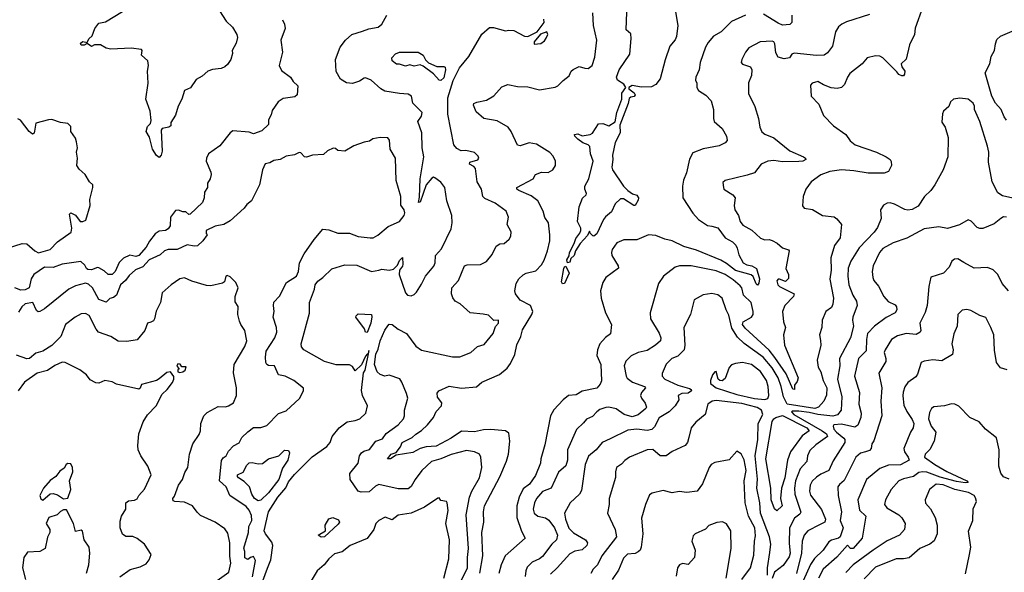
# Model space of a CAD drawing. Extents: x 1954678 to 2060275, y 904822 to 1016299.
# Tile 274 of 467: x 2003947 to 2010630, y 961024 to 964775. Entities that reach past the tile are written whole.
import ezdxf

# ---------------------------------------------------------------- set-up
doc = ezdxf.new("R2010")
doc.units = 0

msp = doc.modelspace()

# ---------------------------------------------------------------- linework, layer by layer
at = {"layer": '0CON20XD'}
for points in [[(2008393.6, 964856.4), (2008414.5, 964735), (2008405, 964660), (2008395, 964638.6), (2008359.5, 964595), (2008327.8, 964502.2), (2008295, 964372.9), (2008265.5, 964335), (2008235, 964319.4), (2008166.7, 964316.7), (2008105, 964327.3), (2008080.8, 964315), (2008080.8, 964305), (2008118.3, 964278.3), (2008124.4, 964265), (2008117.3, 964252.7), (2008095, 964248.5), (2008085, 964240), (2008077.3, 964205), (2008021.5, 964058.5), (2008022.1, 964007.9), (2007988.1, 963941.9), (2007970, 963855), (2007973.5, 963825), (2007966.5, 963775), (2007971.1, 963755), (2008045.5, 963645.5), (2008073.8, 963615), (2008106.7, 963593.3), (2008135, 963584), (2008146.6, 963566.6), (2008145, 963550), (2008125, 963513.3), (2008115, 963513.3), (2008045, 963560), (2008025, 963560), (2007988.8, 963525), (2007965, 963470), (2007923.3, 963436.7), (2007910.8, 963419.2), (2007865, 963321.2), (2007845, 963306.2), (2007838.3, 963308.3), (2007820, 963325), (2007815, 963340), (2007800.8, 963309.2), (2007750.6, 963255), (2007719.2, 963205), (2007710.6, 963175), (2007687.5, 963155), (2007680.9, 963129.1), (2007664.3, 963124.3), (2007660, 963145), (2007677.6, 963172.4), (2007679.6, 963195), (2007711.1, 963255), (2007721.2, 963288.8), (2007748.6, 963325), (2007756.2, 963345), (2007755, 963360), (2007733.3, 963405), (2007744.3, 963505.7), (2007767.3, 963562.7), (2007791.2, 963585), (2007793.8, 963595), (2007782, 963625), (2007784, 963645), (2007810, 963695), (2007838.6, 963815), (2007821.4, 963865), (2007816, 963915), (2007805.9, 963925.9)], [(2010077.7, 964862.3), (2010025, 964716.7), (2010020, 964675), (2009987.5, 964605), (2009963.2, 964506.8), (2009930.6, 964475), (2009934.2, 964455), (2009953.8, 964425), (2009953.3, 964405), (2009946.1, 964393.9), (2009935, 964394), (2009915, 964404), (2009900.4, 964420.4), (2009805, 964516.9), (2009785, 964526.7), (2009755, 964528.6), (2009698.8, 964515), (2009664.4, 964475.6), (2009581.2, 964408.8), (2009564.7, 964385.3), (2009544.7, 964335.3), (2009524.5, 964315.5), (2009495, 964308.5), (2009455, 964313.3), (2009402.1, 964332.1), (2009365, 964355.8), (2009325, 964343.3), (2009315, 964330), (2009320, 964255), (2009370.7, 964200.7), (2009402.5, 964125), (2009471.2, 964055), (2009555, 963995.6), (2009582.9, 963952.9), (2009618, 963925), (2009762, 963875), (2009828.8, 963845), (2009856, 963825), (2009862.7, 963812.7), (2009864, 963785), (2009843.3, 963745), (2009815.7, 963734.3), (2009706.9, 963733.1), (2009609.7, 963749.7), (2009525, 963755.2), (2009446.5, 963743.5), (2009385, 963722.7), (2009320, 963675), (2009283.8, 963625), (2009263.8, 963575), (2009261.2, 963511.2), (2009272.5, 963495), (2009327.3, 963487.3), (2009395, 963445.6), (2009475.8, 963435.8), (2009494.2, 963424.2), (2009526, 963385), (2009516.4, 963295), (2009478.3, 963241.7), (2009452, 963158), (2009453.9, 963075), (2009444.8, 963014.8), (2009469.7, 962885), (2009465.9, 962844.1), (2009457.5, 962822.5), (2009419.4, 962795), (2009394.4, 962735), (2009390.4, 962685), (2009376.8, 962635), (2009382.1, 962597.9), (2009384.5, 962565), (2009358.9, 962465), (2009366.5, 962416.5), (2009385, 962384), (2009401.6, 962325), (2009426.2, 962275), (2009423.8, 962226.2), (2009405, 962186), (2009369.4, 962145), (2009343.6, 962136.4), (2009155.3, 962165.3), (2009130.6, 962215), (2009116.2, 962286.2), (2009095, 962344.5), (2009055, 962412.7), (2008993.3, 962485), (2008865, 962577.1), (2008819.1, 962619.1), (2008781.8, 962681.8), (2008760.1, 962770.1), (2008741.6, 962805), (2008715.4, 962885), (2008685, 962908.2), (2008645.4, 962915.4), (2008585, 962907.5), (2008525, 962873.3), (2008499.1, 962775), (2008455.6, 962685), (2008461.5, 962565), (2008456.4, 962535), (2008415, 962491.4), (2008373.8, 962475), (2008335, 962436), (2008307, 962373), (2008308.6, 962355), (2008325, 962335.8), (2008415, 962294.8), (2008492.7, 962272.7), (2008505.8, 962265), (2008508, 962255), (2008485, 962240.3), (2008441.5, 962238.5), (2008416.7, 962225), (2008421.1, 962195), (2008395, 962153.6), (2008355.9, 962114.1), (2008287.1, 962072.9), (2008255, 962010.8), (2008237.1, 961992.9), (2008205, 961986.4), (2008135, 961996.6), (2008075, 961989.1), (2007955, 961930)], [(2005303.1, 964835), (2005348.6, 964765), (2005391.9, 964725), (2005422, 964675), (2005425.6, 964655), (2005417.5, 964615), (2005389.2, 964565), (2005390.8, 964545), (2005379.4, 964505), (2005358.6, 964471.4), (2005338.8, 964455), (2005315, 964442.9), (2005255, 964435.7), (2005225, 964425.8), (2005185, 964391.4), (2005145, 964368), (2005107.3, 964312.7), (2005066.2, 964293.8), (2005047.9, 964235), (2005021.8, 964188.2), (2005004.1, 964125.9), (2004972.3, 964077.7), (2004972.5, 964055), (2004960, 964045), (2004915, 964036.2), (2004907.5, 964025), (2004913.4, 963883.4), (2004908, 963855), (2004895, 963840), (2004875, 963853.1), (2004848.5, 963895), (2004828.5, 963978.5), (2004806.7, 964015), (2004815, 964050), (2004835, 964070), (2004838.6, 964091.4), (2004832.5, 964155), (2004804.3, 964235.7), (2004818.9, 964345), (2004814.3, 964425), (2004820.8, 964465), (2004816.2, 964495), (2004774.1, 964534.1), (2004777.5, 964565), (2004773, 964573), (2004705, 964580.8), (2004565, 964574.2), (2004535, 964581.9), (2004495, 964603.8), (2004455, 964603.3), (2004435, 964592), (2004405, 964612.5), (2004385, 964601.4), (2004365, 964602), (2004360.8, 964615), (2004375, 964625.8), (2004405, 964620), (2004417.5, 964645), (2004438.8, 964665), (2004456.7, 964715), (2004485, 964751.2), (2004529.1, 964760.9), (2004645, 964830)], [(2005597.6, 960965), (2005628.3, 961051.7), (2005651.2, 961108.8), (2005665.7, 961205), (2005659.1, 961229.1), (2005615.3, 961285), (2005607.7, 961305), (2005635.2, 961435), (2005699.1, 961535), (2005752.7, 961597.3), (2005772.7, 961637.3), (2005813, 961687), (2005931.8, 961808.2), (2006032.9, 961877.1), (2006054.1, 961905.9), (2006068.2, 961945), (2006115, 962005.4), (2006168.8, 962045), (2006225, 962053.6), (2006255.4, 962064.6), (2006296, 962105), (2006308.8, 962155), (2006275, 962223.3), (2006267.6, 962257.6), (2006281.5, 962378.5), (2006291.1, 962395), (2006319.2, 962529.2), (2006313.6, 962525), (2006313, 962507), (2006305, 962505.7), (2006295, 962490), (2006267.8, 962432.2), (2006225, 962390.8), (2006205, 962420.5), (2006185, 962431.6), (2006095, 962431.8), (2006015, 962454.2), (2005876, 962535), (2005859.2, 962555), (2005858.6, 962575), (2005914, 962784), (2005914.5, 962855), (2005947.8, 962945), (2005952.5, 962975), (2005970.2, 962999.8), (2006005.4, 963024.6), (2006065, 963082.9), (2006155, 963111.5), (2006235, 963108.2), (2006335, 963066.5), (2006384.2, 963074.2), (2006405, 963080.9), (2006455, 963074.3), (2006485, 963081.2), (2006511.3, 963108.7), (2006525, 963140), (2006545, 963160), (2006548.2, 963115), (2006545, 963102), (2006524.4, 963075.6), (2006522.5, 963045), (2006565, 962920), (2006580, 962905), (2006605, 962900.8), (2006625, 962908.8), (2006640, 962925), (2006675, 962978.8), (2006702.2, 963035), (2006757.9, 963102.1), (2006766.4, 963125), (2006770.5, 963175), (2006809.8, 963220.2), (2006875.5, 963355), (2006882.5, 963395), (2006881.2, 963445), (2006846.7, 963545), (2006833.3, 963635), (2006805, 963672.5), (2006765, 963702), (2006755, 963706.2), (2006745, 963700), (2006707, 963653), (2006665, 963536), (2006654.4, 963534.4), (2006661.2, 963571.2), (2006665.5, 963695), (2006689.5, 963845), (2006678.5, 963905), (2006676.1, 964006.1), (2006649.4, 964085), (2006675, 964120), (2006679.2, 964145), (2006615, 964208), (2006606.6, 964256.6), (2006585, 964270), (2006525, 964272.9), (2006425, 964290), (2006398.6, 964305), (2006332, 964365), (2006295, 964379.4), (2006285, 964378.6), (2006253.1, 964356.9), (2006205, 964342.9), (2006165.4, 964345.4), (2006125, 964371.4), (2006095, 964423.8), (2006090.4, 964505), (2006122.3, 964587.7), (2006158.5, 964635), (2006201.4, 964675), (2006275, 964697.1), (2006317.3, 964712.7), (2006380, 964725), (2006404.2, 964745), (2006440, 964805)], [(2006807.6, 960695), (2006985.8, 961055), (2006985.7, 961124.3), (2006993.8, 961185), (2006976.8, 961415), (2007001.2, 961535), (2007016, 961575), (2007067.9, 961665), (2007082.9, 961735), (2007077.1, 961805), (2007068, 961825), (2007035, 961841.5), (2006979.8, 961849.8), (2006875.7, 961824.3), (2006805, 961793.1), (2006741.9, 961775), (2006675.6, 961715), (2006630.9, 961655), (2006605, 961607.3), (2006585, 961590.3), (2006515, 961590.8), (2006385, 961618.9), (2006362.1, 961607.9), (2006319.3, 961570.7), (2006265, 961568.6), (2006245, 961573.8), (2006190, 961655), (2006187.5, 961695), (2006245.2, 961764.8), (2006254.7, 961815), (2006267.1, 961835), (2006283.4, 961846.6), (2006321.5, 961858.5), (2006365, 961914.5), (2006409.3, 961930.7), (2006434.2, 961965.8), (2006515.5, 962025), (2006551.2, 962065), (2006558.9, 962085), (2006558.2, 962125), (2006582.1, 962205), (2006571.7, 962238.3), (2006541.2, 962315), (2006526.9, 962336.9), (2006455, 962362.2), (2006425, 962356.2), (2006395, 962366.9), (2006374.6, 962385), (2006355, 962433.8), (2006364, 962505), (2006380.3, 962539.7), (2006395, 962595.9), (2006425, 962667.2), (2006445, 962697.7), (2006455, 962707.5), (2006475, 962706.5), (2006515.6, 962675), (2006571.5, 962645), (2006635, 962558.5), (2006675, 962532.2), (2006885, 962485.7), (2006935, 962487.5), (2007008.8, 962515), (2007055, 962557.1), (2007098.9, 962571.1), (2007160, 962645), (2007177.3, 962692.7), (2007196, 962715), (2007196.7, 962735), (2007165, 962732.5), (2007128.9, 962768.9), (2007093, 962777), (2007005, 962785.7), (2006937.4, 962847.4), (2006903.8, 962865), (2006887.3, 962887.3), (2006877.7, 962915), (2006880, 962955), (2006924.5, 963005), (2006965.6, 963104.4), (2006985, 963111.5), (2007075, 963114.3), (2007115, 963132.9), (2007155, 963182), (2007181.3, 963238.7), (2007205, 963254.2), (2007235, 963256), (2007270, 963285), (2007280.8, 963305), (2007284, 963335), (2007256, 963385), (2007265.6, 963435), (2007248.6, 963475), (2007175, 963529.6), (2007105, 963560.8), (2007091.5, 963575), (2007082.7, 963625), (2007052.1, 963675), (2007040, 963765), (2007028.7, 963778.7), (2006999.2, 963795), (2007002.5, 963807.5), (2007057.4, 963822.6), (2007064, 963835), (2007059.7, 963849.7), (2007035, 963872.5), (2006975, 963887.5), (2006944.3, 963885.7), (2006915, 963901.5), (2006893.5, 963925), (2006854.2, 964134.2), (2006852.2, 964245), (2006888.3, 964361.7), (2006931.5, 964448.5), (2006994.8, 964525.2), (2007083.5, 964676.5), (2007135, 964720.9), (2007162.9, 964722.9), (2007245, 964698.8), (2007266.1, 964703.9), (2007301.2, 964701.2), (2007373.2, 964663.2), (2007395, 964660), (2007458.6, 964691.4), (2007506.2, 964755), (2007505, 964777.5)], [(2006783.8, 962213.8), (2006780.7, 962239.3), (2006791.2, 962255), (2006863.1, 962286.9), (2006945, 962274), (2007046.6, 962283.4), (2007085, 962314.4), (2007203.1, 962366.9), (2007255, 962410.6), (2007278.9, 962441.1), (2007308.4, 962501.6), (2007321.1, 962568.9), (2007348.1, 962625), (2007360.6, 962669.4), (2007424.4, 962775), (2007430.8, 962795), (2007414.4, 962834.4), (2007345, 962871.2), (2007311.8, 962915), (2007308.1, 962935), (2007316, 962985), (2007335.8, 963015), (2007365, 963043.3), (2007385, 963055.5), (2007449.4, 963070.6), (2007489.2, 963110.8), (2007507.7, 963142.3), (2007528.8, 963205), (2007546.1, 963275), (2007546.2, 963313.8), (2007536.7, 963395), (2007511.5, 963431.5), (2007500.5, 963475), (2007463.5, 963545), (2007419.8, 963579.8), (2007335, 963616), (2007322, 963625), (2007321.2, 963635), (2007432, 963695), (2007448, 963725), (2007489.8, 963740.2), (2007535, 963738.6), (2007565.7, 963755), (2007584.5, 963785.5), (2007583.3, 963815), (2007567.7, 963847.7), (2007545, 963872.5), (2007455, 963930), (2007405, 963939.6), (2007345, 963919.5), (2007325, 963924.3), (2007283.3, 964015), (2007262.5, 964045), (2007188.2, 964088.2), (2007097.5, 964105), (2007045, 964150), (2007026.7, 964195), (2007030, 964205), (2007050, 964215), (2007115, 964228), (2007165, 964258), (2007219.7, 964320.3), (2007260, 964335), (2007325, 964321.1), (2007395, 964318.5), (2007475, 964298.9), (2007582.4, 964317.6), (2007598.8, 964325), (2007635, 964362.5), (2007677, 964393), (2007691.2, 964425), (2007703.9, 964436.1), (2007745, 964457.5), (2007782.5, 964445), (2007805, 964444.6), (2007833.5, 964465), (2007850.1, 964519.9), (2007865.2, 964635), (2007841, 964735), (2007837.5, 964822.5)], [(2008874, 964805), (2008778.1, 964761.9), (2008707.4, 964692.6), (2008656.9, 964663.1), (2008619.3, 964620.7), (2008601.4, 964588.6), (2008565.7, 964485), (2008559.2, 964435), (2008536, 964385), (2008533.8, 964365), (2008543.3, 964345), (2008543.8, 964315), (2008554.2, 964294.2), (2008605, 964262.5), (2008640.8, 964225), (2008656.5, 964165), (2008655.4, 964105), (2008660.5, 964085), (2008715, 964037.1), (2008745, 963983.8), (2008748.6, 963955), (2008735, 963939.2), (2008695, 963917.8), (2008585, 963898.5), (2008515, 963871.5), (2008492.7, 963827.3), (2008473.7, 963735), (2008452.6, 963685), (2008444.8, 963645), (2008447.5, 963565), (2008515, 963462.2), (2008555, 963419.5), (2008587.5, 963395), (2008615, 963378.9), (2008645.6, 963374.4), (2008685, 963362.5), (2008734.7, 963294.7), (2008785, 963267.1), (2008807.5, 963245), (2008817.9, 963225), (2008828.2, 963178.2), (2008858.6, 963125), (2008881.9, 963111.9), (2008915.8, 963105), (2008947, 963087), (2008969.1, 963015), (2008965, 962986.2), (2008955, 962972), (2008945, 962981.2), (2008925, 963032), (2008912.8, 963042.8), (2008805, 963072), (2008745, 963120), (2008705, 963143), (2008539.9, 963209.9), (2008455, 963235.8), (2008375, 963273.4), (2008325, 963284.7), (2008265, 963309.6), (2008215, 963315.5), (2008135, 963281.4), (2008048.7, 963281.3), (2008000.5, 963259.5), (2007967.9, 963215), (2007962.9, 963195), (2007966.5, 963175), (2008008.6, 963105), (2008011.2, 963088.8), (2007925, 963024.4), (2007905, 962992), (2007890.4, 962935), (2007894.7, 962884.7), (2007923.3, 962785), (2007963.5, 962705), (2007958.2, 962641.8), (2007923.3, 962616.7), (2007884.7, 962575.3), (2007870, 962535), (2007864.5, 962495), (2007891.2, 962435), (2007896.7, 962323.3), (2007887.9, 962302.1), (2007865.4, 962274.6), (2007765.6, 962254.4), (2007725, 962228.8), (2007672, 962225), (2007635, 962195.6), (2007572.3, 962127.7), (2007549.4, 962085), (2007510.5, 961889.5), (2007485.3, 961795), (2007483.2, 961765), (2007448.4, 961681.6), (2007407.5, 961622.5), (2007365, 961590.9), (2007337.3, 961535), (2007321, 961475), (2007320.8, 961395), (2007352.5, 961302.5), (2007378.8, 961255), (2007243.1, 961136.9), (2007215.3, 961074.7), (2007199.2, 961015)], [(2007805.9, 963925.9), (2007769.3, 963939.3), (2007735, 963963.3), (2007714, 963985), (2007713.3, 963995), (2007735, 963999.2), (2007765, 963986.7), (2007820, 963995), (2007836.1, 964003.9), (2007875, 964068.8), (2007905, 964070), (2007945, 964055.4), (2007988.1, 964081.9), (2008001.2, 964145), (2008033.3, 964235), (2008034.2, 964275.8), (2008061.4, 964315), (2008047, 964337), (2008004.1, 964364.1), (2007998.5, 964385), (2008015, 964433.8), (2008088.5, 964541.5), (2008098.1, 964648.1), (2008095, 964680), (2008064, 964705), (2008068.2, 964825)], [(2009715, 964810), (2009559.5, 964760.5), (2009528, 964745), (2009504.5, 964725.5), (2009485, 964693.3), (2009464, 964595), (2009430.7, 964549.3), (2009406.7, 964535), (2009355, 964532.3), (2009202.9, 964547.1), (2009188.9, 964541.1), (2009171.4, 964515), (2009135, 964508.4), (2009095, 964520), (2009079.7, 964549.7), (2009071.7, 964611.7), (2009065, 964624.3), (2009055, 964628.5), (2008973.3, 964625), (2008895.5, 964584.5), (2008872.9, 964555), (2008847.5, 964505), (2008844, 964485), (2008853.7, 964473.7), (2008906.7, 964455), (2008916, 964435), (2008914.2, 964395), (2008894.6, 964345.4), (2008893.6, 964273.6), (2008935.7, 964185), (2008961.1, 964105), (2008971.5, 964045), (2008985, 964014.3), (2009005, 963996.9), (2009065, 963973.6), (2009175, 963885.8), (2009266.2, 963845), (2009281.2, 963835), (2009283.3, 963825), (2009262.5, 963815), (2009235, 963812.3), (2009125, 963810), (2009065, 963819.6), (2009024.5, 963815.5), (2008980, 963795), (2008935, 963736.2), (2008885, 963719.2), (2008735, 963683.8), (2008720.7, 963669.3), (2008723.3, 963635), (2008727.5, 963625), (2008786.8, 963586.8), (2008803.8, 963565), (2008797.2, 963512.8), (2008801.1, 963485), (2008826.4, 963445), (2008837.5, 963405), (2008855, 963381.1), (2008917.4, 963347.4), (2008975, 963290.9), (2009005, 963280), (2009035, 963281.9), (2009055.4, 963275.4), (2009088.3, 963258.3), (2009125, 963226.7), (2009165, 963212.5), (2009170, 963205), (2009147.5, 963085), (2009166, 963045), (2009165, 963017.5), (2009145, 962998.8), (2009105, 963014.2), (2009095, 963014), (2009087.1, 963002.9), (2009093.5, 962975), (2009105, 962962.9), (2009204.2, 962914.2), (2009200, 962895), (2009140.2, 962835), (2009123.8, 962795), (2009130.3, 962725), (2009145.8, 962685), (2009131.9, 962635), (2009139, 962565), (2009230, 962345), (2009225, 962320), (2009206.2, 962295), (2009206.7, 962265), (2009195, 962267.5), (2009150.2, 962370.2), (2009073.1, 962483.1), (2009035, 962530.8), (2008871.1, 962681.1), (2008853.1, 962705), (2008856.8, 962725), (2008915, 962756.4), (2008925.1, 962775), (2008925.8, 962794.2), (2008912.1, 962855), (2008859.8, 962905), (2008847.6, 962955), (2008838, 962968), (2008789.4, 963009.4), (2008735, 963044.3), (2008675, 963069.2), (2008505, 963103.6), (2008425, 963104.4), (2008395.6, 963094.4), (2008315.8, 963035), (2008282.5, 962985), (2008225.6, 962785), (2008228.6, 962745), (2008287.3, 962647.3), (2008297.7, 962615), (2008296.2, 962595), (2008262.1, 962565), (2008205, 962530), (2008144, 962515), (2008096.4, 962493.6), (2008062.1, 962457.9), (2008048.9, 962425), (2008062.9, 962355), (2008071, 962341), (2008105.5, 962315), (2008188.1, 962285), (2008195.8, 962275), (2008168.5, 962245), (2008160, 962225), (2008166.5, 962206.5), (2008193, 962173), (2008202, 962145), (2008197.1, 962135), (2008145, 962091.8), (2008105, 962078.9), (2008050.5, 962095), (2007995, 962132.7), (2007945, 962144.5), (2007925, 962143.6), (2007885, 962128.9), (2007865, 962114.2)], [(2009187.5, 964805), (2009188.8, 964755), (2009175, 964741.2), (2009125, 964738.6), (2009095, 964750.9), (2008995, 964812.9)], [(2005731.1, 964775), (2005744.8, 964744.8), (2005748.8, 964715), (2005719.7, 964635), (2005730.5, 964555), (2005709.1, 964465), (2005725, 964430.8), (2005784.5, 964384.5), (2005803.1, 964355), (2005834, 964325), (2005830, 964265), (2005815, 964251.2), (2005735, 964240.6), (2005702, 964218), (2005661.6, 964158.4), (2005655, 964128.8), (2005637.1, 964095), (2005635, 964063.3), (2005589.8, 964020.2), (2005535, 964000.8), (2005505, 964010.8), (2005395, 964020.4), (2005375, 964006.5), (2005305, 963919.7), (2005228.8, 963865), (2005216.2, 963835)], [(2007438.3, 964608.3), (2007485, 964613.3), (2007509.5, 964630.5), (2007520.8, 964649.2), (2007531.2, 964675), (2007525, 964693.3), (2007482.5, 964677.5), (2007440, 964625), (2007438.3, 964608.3)], [(2010645, 964093.1), (2010628.1, 964115), (2010608.9, 964165), (2010569.2, 964209.2), (2010544.9, 964254.9), (2010499.1, 964415), (2010530.7, 964475), (2010541.8, 964525), (2010562.9, 964565), (2010569.1, 964610.9), (2010579.8, 964640.2), (2010605, 964662.5), (2010682.7, 964697.3)], [(2006805, 964362.2), (2006793.9, 964363.9), (2006757, 964407), (2006685, 964460), (2006665, 964467.5), (2006625, 964460), (2006595, 964467.5), (2006565, 964460), (2006525, 964473.3), (2006505, 964472.5), (2006476.4, 964496.4), (2006473.8, 964515), (2006497.6, 964542.4), (2006525.5, 964554.5), (2006651.2, 964555), (2006686, 964535), (2006701.7, 964501.7), (2006721.7, 964481.7), (2006778.3, 964458.3), (2006825, 964457.5), (2006835, 964452), (2006838.2, 964435), (2006825, 964379.2), (2006805, 964362.2)], [(2010516.8, 963916.8), (2010463.3, 964085), (2010426.9, 964165), (2010427.2, 964187.2), (2010419.1, 964209.1), (2010385, 964234.4), (2010328, 964242), (2010284.2, 964235.8), (2010265, 964216.7), (2010252.5, 964185), (2010218.1, 964155), (2010210.8, 964135), (2010205, 964080), (2010228, 964045), (2010248.5, 963975), (2010246.9, 963845), (2010214.2, 963755), (2010159.2, 963655), (2010131.4, 963615), (2010088.1, 963575), (2010045, 963510), (2010005, 963486.5), (2009975, 963481.8), (2009955, 963485.6), (2009885, 963522.9), (2009855, 963531.9), (2009835, 963529.4), (2009810, 963515), (2009790.8, 963485), (2009794.3, 963425), (2009769.1, 963365), (2009747.3, 963332.7), (2009643.9, 963226.1), (2009588.2, 963135), (2009571.1, 963088.9), (2009567.3, 963035), (2009574.6, 962975), (2009602.3, 962905), (2009626.2, 962865), (2009630.5, 962835), (2009601, 962755), (2009598.8, 962735), (2009607.4, 962695), (2009585, 962616.2), (2009511.8, 962475), (2009513.2, 962425), (2009497, 962335), (2009526.9, 962215), (2009522.1, 962125), (2009497.4, 962092.6), (2009465.6, 962084.4), (2009364.3, 962094.3), (2009305, 962109.7), (2009235, 962118.8), (2009192.2, 962117.8), (2009185, 962113.3), (2009200.5, 962095), (2009392.8, 961985), (2009422.5, 961965), (2009431.1, 961945), (2009351.2, 961888.8), (2009309.9, 961850.1), (2009293.3, 961815), (2009290.6, 961775), (2009245, 961726.9), (2009212.7, 961645), (2009205.2, 961595.2), (2009208.8, 961555), (2009248.8, 961431.2), (2009241.8, 961418.2), (2009205, 961392.5), (2009171.9, 961325), (2009169.3, 961219.3), (2009176.7, 961155), (2009170.2, 961129.8), (2009129.4, 961070.6), (2009069.5, 961025), (2009055, 960982.5)], [(2003863.8, 963225), (2003965, 963256.9), (2003995, 963254.3), (2004050, 963205), (2004075, 963191.5), (2004155, 963215.5), (2004205, 963266.9), (2004296.9, 963333.1), (2004301.2, 963358.8), (2004286.2, 963455), (2004295, 963463.8), (2004325, 963448), (2004357.5, 963405), (2004375, 963404), (2004396.9, 963413.1), (2004425.9, 963514.1), (2004424, 963555), (2004443, 963637), (2004443.3, 963655), (2004420, 963675), (2004392.5, 963725), (2004350.5, 963760.5), (2004336.1, 963786.1), (2004338.8, 963835), (2004333.3, 963875), (2004340, 963905), (2004333.8, 963945), (2004325, 963970), (2004293.8, 964015), (2004295, 964050), (2004275, 964070), (2004225, 964076.7), (2004165, 964096.7), (2004143.9, 964096.1), (2004057.5, 964072.5), (2004046.2, 964005), (2004035, 963997.5), (2004012, 964015), (2003952.9, 964092.9), (2003935, 964101.1)], [(2006377.5, 963312.5), (2006449.1, 963370.9), (2006525.6, 963404.4), (2006557.5, 963445), (2006562, 963465), (2006556, 963485), (2006534.2, 963515), (2006534.3, 963575), (2006503.6, 963683.6), (2006497.8, 963835), (2006462.7, 963895), (2006456.4, 963956.4), (2006445, 963972), (2006395, 963974.3), (2006345, 963967.1), (2006320.5, 963949.5), (2006285, 963944.3), (2006215, 963919.1), (2006155, 963881.8), (2006106.7, 963886.7), (2006090.7, 963900.7), (2006075, 963903.3), (2006036.7, 963885), (2006009.4, 963860.6), (2005935, 963855.6), (2005895, 963842), (2005880, 963845), (2005855, 963871.2), (2005845, 963874), (2005812.1, 963857.9), (2005755, 963847.8), (2005715, 963825.6), (2005671.1, 963818.9), (2005645, 963804), (2005614.1, 963795.9), (2005596.2, 963755), (2005576, 963655), (2005521.4, 963545), (2005488.9, 963521.1), (2005470, 963495), (2005375, 963410), (2005333.8, 963385), (2005275, 963372.5), (2005212.5, 963345), (2005213, 963323), (2005220, 963315), (2005190.8, 963275), (2005155, 963240), (2005132.3, 963237.7), (2005085, 963246.4), (2005015, 963215.5), (2004954.3, 963215.7), (2004931.1, 963205), (2004900.7, 963179.3), (2004825.6, 963145), (2004782.3, 963097.7), (2004732.2, 963077.8), (2004690.8, 963039.2), (2004665, 963005.6), (2004630.4, 962975), (2004605, 962904.5), (2004585, 962889.6), (2004558.2, 962881.8), (2004535, 962857.1), (2004484.5, 962875), (2004441.6, 962955), (2004415, 962979.4), (2004393.8, 962986.2), (2004325, 962969.2), (2004279.8, 962945), (2004115, 962811.8), (2004085, 962794.4), (2004073, 962793), (2004060.8, 962800.8), (2004035.7, 962855.7), (2003985, 962847.3), (2003961.8, 962825), (2003940.2, 962789.8)], [(2010750, 963550), (2010618.4, 963578.4), (2010585, 963598.6), (2010547.3, 963675), (2010523.2, 963806.8), (2010525.7, 963875), (2010516.8, 963916.8)], [(2005216.2, 963835), (2005213.3, 963815), (2005245, 963740), (2005246.8, 963723.2), (2005240.6, 963695), (2005222, 963665), (2005222.5, 963635), (2005201.2, 963605), (2005199.2, 963565), (2005188.6, 963535), (2005105, 963453.8), (2005095, 963453.3), (2005075, 963471.2), (2005055, 963471.2), (2005025, 963482), (2005005, 963480), (2004970.6, 963435), (2004967.7, 963375), (2004955, 963355.7), (2004936.4, 963343.6), (2004895, 963338.5), (2004867.9, 963322.1), (2004827.9, 963272.1), (2004805, 963231.8), (2004755, 963174.2), (2004735, 963168.4), (2004695, 963177.3), (2004652.9, 963157.1), (2004622.7, 963127.3), (2004595, 963065.8), (2004575, 963044.5), (2004546.7, 963045), (2004520.8, 963070.8), (2004485, 963090), (2004475, 963092), (2004435, 963077.1), (2004410.3, 963080.3), (2004400, 963085), (2004388.8, 963108.8), (2004362.7, 963132.7), (2004235, 963115.3), (2004175, 963092.7), (2004114.8, 963095.2), (2004043.6, 963046.4), (2004024.2, 963015), (2004010.6, 962955), (2003985, 962941.2), (2003955, 962938.2), (2003914, 962955)], [(2010645, 963434.4), (2010625, 963436.7), (2010605.4, 963424.6), (2010561.1, 963388.9), (2010485, 963358.1), (2010465, 963356.9), (2010445, 963364.4), (2010405, 963408), (2010385, 963415.8), (2010325, 963383.1), (2010245, 963358), (2010185, 963368.9), (2010085, 963354.6), (2009968.5, 963291.5), (2009875, 963261.1), (2009805, 963222.5), (2009781.8, 963195), (2009739.5, 963105), (2009732.2, 963065), (2009737.5, 963025), (2009744.4, 963005), (2009776, 962966), (2009811.9, 962895), (2009842.8, 962862.8), (2009888.7, 962838.7), (2009898, 962825), (2009900, 962805), (2009890, 962785), (2009827.1, 962752.9), (2009748.1, 962695), (2009702.2, 962645), (2009693.8, 962605)], [(2005526.6, 960993.4), (2005546.8, 961105), (2005535, 961132), (2005514.4, 961125.6), (2005495, 961111.4), (2005475, 961123.3), (2005475.7, 961165), (2005468.1, 961188.1), (2005500.7, 961295), (2005503.1, 961335), (2005523.3, 961375), (2005520.4, 961410.4), (2005505, 961445.6), (2005485, 961470.4), (2005374.2, 961544.2), (2005349.2, 961605), (2005304.4, 961644.4), (2005316.2, 961783.8), (2005328.3, 961801.7), (2005349.4, 961815), (2005364.6, 961845.4), (2005398, 961882), (2005437, 961903), (2005455, 961940), (2005495, 961978), (2005535, 962006.9), (2005585, 962006.4), (2005625, 962021.5), (2005705, 962100.8), (2005755, 962119.1), (2005846.6, 962203.4), (2005874, 962255), (2005873.9, 962273.9), (2005807.5, 962325), (2005748.8, 962355), (2005703.8, 962363.8), (2005676, 962425), (2005635, 962427.5), (2005623.8, 962433.8), (2005617.8, 962447.8), (2005614.7, 962484.7), (2005621.1, 962525), (2005680, 962615), (2005693.7, 962653.7), (2005690.8, 962685), (2005666.7, 962755), (2005675.5, 962795), (2005669.5, 962835), (2005673, 962857), (2005710.9, 962899.1), (2005758, 962992), (2005826.5, 963035), (2005839.6, 963065), (2005845.9, 963124.1), (2005879.1, 963185), (2005945, 963282.2), (2006005, 963354), (2006045, 963348.9), (2006105.6, 963325.6), (2006185, 963325.6), (2006243.6, 963303.6), (2006325, 963293.3), (2006346.7, 963295), (2006377.5, 963312.5)], [(2010658.5, 962935), (2010614.8, 962984.8), (2010585, 963044.4), (2010555, 963077.1), (2010515, 963092.1), (2010425, 963088.1), (2010355, 963127.8), (2010315, 963151.9), (2010291.4, 963148.6), (2010273.6, 963136.4), (2010256, 963095), (2010216.2, 963055), (2010132, 963028), (2010116.7, 962965), (2010107.5, 962835), (2010092.3, 962787.7), (2010055.6, 962715), (2010064, 962665), (2010060, 962655), (2010032.4, 962637.6), (2009965, 962646), (2009905, 962628.7), (2009865, 962603.1), (2009821.2, 962535), (2009814.6, 962515), (2009826.9, 962475), (2009825.4, 962455), (2009779.1, 962375), (2009799.7, 962275), (2009792, 962185), (2009798.8, 962085), (2009745, 961916.7), (2009730.8, 961895), (2009726.7, 961865), (2009715, 961851.8), (2009687.2, 961842.8), (2009655, 961833.2), (2009622.8, 961805), (2009543.6, 961646.4), (2009510.4, 961619.6), (2009501.1, 961605), (2009503.1, 961545), (2009524.2, 961435), (2009516.3, 961375), (2009536.5, 961325), (2009516.2, 961265), (2009504.8, 961255.2), (2009458, 961242), (2009439.5, 961230.5), (2009399.6, 961175), (2009342, 961118), (2009315, 961077.1), (2009224.2, 960875)], [(2007631.7, 962981.7), (2007625.6, 962995), (2007640.4, 963085), (2007645, 963097.5), (2007655, 963102), (2007676.9, 963055), (2007645, 962984.5), (2007631.7, 962981.7)], [(2005272.2, 960957.8), (2005365.7, 961025), (2005380, 961085), (2005373.1, 961133.1), (2005373.3, 961223.3), (2005359.8, 961289.8), (2005340.2, 961320.2), (2005275, 961364.4), (2005175, 961409.2), (2005151.4, 961431.4), (2005121.2, 961475), (2005065, 961500.8), (2005000, 961505), (2004990, 961510), (2004987.5, 961525), (2004998.8, 961541.2), (2005024.7, 961615.3), (2005052.9, 961655), (2005068.3, 961701.7), (2005087.8, 961735), (2005099.5, 961825), (2005123.3, 961896.7), (2005165, 961959.2), (2005175, 961984), (2005176.8, 962035), (2005196.5, 962085), (2005220.5, 962109.5), (2005295, 962150), (2005345, 962148.1), (2005365.5, 962154.5), (2005397.5, 962175), (2005418.8, 962225), (2005418, 962275), (2005397.7, 962377.7), (2005404, 962435), (2005475, 962557.5), (2005488.8, 962595), (2005476, 962665), (2005447.5, 962705), (2005438.7, 962728.7), (2005427.8, 962775), (2005429.1, 962829.1), (2005410, 962860), (2005409.5, 962895), (2005429.5, 962955), (2005415, 962990), (2005375, 963028.8), (2005355, 963038.8), (2005346.4, 963033.6), (2005336.7, 962995), (2005324.1, 962985.9), (2005245, 962969.2), (2005215, 962971.1), (2005115, 963000), (2005065, 963022.9), (2005034.4, 963015.6), (2004975, 962975.6), (2004915, 962920), (2004902.5, 962855), (2004874.5, 962795.5), (2004862.9, 962745), (2004855, 962730.7), (2004838.3, 962721.7)], [(2004838.3, 962721.7), (2004815.6, 962714.4), (2004795.8, 962665), (2004745, 962600.8), (2004675, 962590.9), (2004615, 962593.3), (2004565.4, 962625.4), (2004482.9, 962655), (2004465.6, 962675), (2004418.2, 962768.2), (2004395, 962780), (2004365, 962777.8), (2004324.2, 962755), (2004258.1, 962705), (2004227.1, 962625), (2004166, 962564), (2004105, 962524.2), (2004057.8, 962512.2), (2004015, 962474.5), (2003995, 962472.5), (2003925, 962497.5)], [(2006305, 962651.5), (2006295, 962654), (2006287.2, 962677.2), (2006228.8, 962755), (2006230, 962765), (2006245, 962778.8), (2006335, 962774), (2006338.3, 962758.3), (2006331.3, 962715), (2006305, 962651.5)], [(2010648.3, 962398.3), (2010605, 962411.2), (2010577.2, 962447.2), (2010562.8, 962532.8), (2010558.2, 962635), (2010538.9, 962685), (2010504.3, 962754.3), (2010465, 962768), (2010401.7, 962801.7), (2010375, 962808), (2010345, 962804.3), (2010313.8, 962775), (2010309.2, 962695), (2010286.6, 962643.4), (2010272.9, 962575), (2010283.3, 962535), (2010278.3, 962501.7), (2010205, 962459.4), (2010145, 962465.6), (2010085, 962457.8), (2010065, 962447.5), (2010040.9, 962369.1), (2010029.8, 962350.2), (2009975, 962311.4), (2009955, 962284), (2009942.6, 962247.4), (2009941.7, 962221.7)], [(2009693.8, 962605), (2009692.3, 962527.7), (2009640.3, 962475), (2009612.2, 962355), (2009648.2, 962245), (2009641.6, 962165), (2009657.9, 962105), (2009655.3, 962075), (2009635, 962023.6), (2009615, 962008.8), (2009525, 962029), (2009474, 962025), (2009468.6, 962015), (2009473.8, 961995), (2009490, 961975), (2009541, 961935), (2009547.4, 961925), (2009547, 961905), (2009468.7, 961781.3), (2009439.6, 961715), (2009385, 961691), (2009355, 961670.6), (2009326.8, 961643.2), (2009312.4, 961615), (2009308.4, 961575), (2009315, 961548.1), (2009389.7, 961449.7), (2009415.3, 961385), (2009412.5, 961365), (2009375, 961346.9), (2009296.5, 961305), (2009272.5, 961275), (2009258.2, 961235), (2009252.7, 961155), (2009219, 961015)], [(2004627, 960993), (2004697.7, 961042.3), (2004765, 961061.1), (2004805, 961080.6), (2004825, 961108), (2004840, 961145), (2004794, 961215), (2004745, 961254.2), (2004715, 961266.5), (2004668.1, 961268.1), (2004645, 961282.9), (2004629.5, 961325), (2004630, 961370), (2004637.5, 961405), (2004666.8, 961453.2), (2004667.5, 961495), (2004685, 961508.6), (2004726.7, 961513.3), (2004745, 961523.3), (2004755, 961546.2), (2004795, 961588.8), (2004839.4, 961685), (2004816.2, 961745), (2004769.6, 961815), (2004751.1, 961855), (2004748.5, 961885), (2004756.5, 961965), (2004785, 962046), (2004815, 962092), (2004872.5, 962155), (2004915, 962234), (2004948.8, 962265), (2004985, 962313.3), (2004993.8, 962335), (2004993, 962353), (2004970, 962385), (2004945, 962381.2), (2004895, 962336.2), (2004875, 962326.2), (2004775, 962298.8), (2004765.8, 962274.2), (2004755, 962268), (2004605, 962301.5), (2004575, 962317.1), (2004525, 962326.2), (2004485, 962306.7), (2004465, 962310), (2004425, 962330), (2004401.2, 962365), (2004355, 962398.6), (2004255, 962448), (2004235, 962450), (2004185, 962428.5), (2004136.7, 962393.3), (2004065, 962374.6), (2003980.8, 962315), (2003938.1, 962255)], [(2005035, 962380), (2005055, 962384), (2005070, 962395), (2005078.3, 962418.3), (2005048.3, 962418.3), (2005036.4, 962436.4), (2005021.7, 962438.3), (2005013, 962423), (2005030, 962405), (2005021.7, 962398.3), (2005020, 962385), (2005035, 962380)], [(2009003.7, 962196.3), (2009025, 962204), (2009031.2, 962225), (2009028.3, 962285), (2009015, 962325.2), (2008975, 962387.5), (2008915, 962434.5), (2008853, 962447), (2008805, 962441.8), (2008777.7, 962432.3), (2008761.7, 962415), (2008735, 962340), (2008715, 962322.8), (2008700, 962325), (2008688.2, 962335), (2008675, 962386), (2008665, 962384.2), (2008650, 962365), (2008636.9, 962325), (2008636.7, 962305), (2008673.8, 962275), (2008815, 962230.8), (2008935, 962203.4), (2009003.7, 962196.3)], [(2007070.8, 961019.2), (2007090.9, 961135), (2007084.2, 961295), (2007096.8, 961365), (2007095.4, 961435), (2007102, 961475), (2007205, 961672.2), (2007251.4, 961778.6), (2007263.9, 961825), (2007273.7, 961913.7), (2007267.4, 961967.4), (2007245, 961985.3), (2007144.2, 961994.2), (2007095, 961991.7), (2007035, 961977.7), (2006945, 961981.5), (2006875, 961934.8), (2006775, 961880.8), (2006705, 961875.4), (2006665.8, 961864.2), (2006615, 961837.6), (2006501.6, 961818.4), (2006464, 961795), (2006443.5, 961795), (2006467.5, 961825), (2006502.3, 961837.7), (2006532.7, 961875), (2006542.5, 961905), (2006611.4, 961938.6), (2006635, 961961.4), (2006675, 961985.6), (2006715.3, 962024.7), (2006755.6, 962075), (2006774.6, 962115.4), (2006810.8, 962155), (2006813.3, 962173.3), (2006783.8, 962213.8)], [(2009021.9, 961005), (2009023.1, 961055), (2009038.1, 961158.1), (2009044.7, 961215), (2009037, 961265), (2008975.5, 961425.5), (2008971.5, 961495), (2008949.5, 961595), (2008956, 961656), (2008939.9, 961815), (2008957.1, 961925), (2008959.1, 962035), (2008991.6, 962095), (2008982.5, 962125), (2008952, 962142), (2008849.4, 962169.4), (2008675, 962189.3), (2008647.8, 962185), (2008618.1, 962165), (2008600, 962095), (2008537.2, 962042.8), (2008505.6, 962005), (2008488.6, 961938.6), (2008480, 961905), (2008465, 961885.7), (2008375, 961844.2), (2008335.5, 961814.5), (2008295, 961815.6), (2008245, 961857.9), (2008205, 961856.2), (2008085.3, 961804.7), (2008055, 961782.9), (2008032.7, 961757.3), (2007998.1, 961735), (2007990.5, 961705), (2007992.2, 961667.8), (2007948.2, 961525), (2007948.9, 961485), (2007937.8, 961425), (2007988.8, 961315), (2007996.8, 961265), (2007897.3, 961135), (2007868.2, 961075), (2007840.5, 961045), (2007823.9, 961016.1)], [(2009941.7, 962221.7), (2009948.6, 962158.6), (2009968.2, 962115), (2010005, 962061.3), (2010015, 962033.3), (2010012.4, 962005), (2009994.3, 961975), (2009948.8, 961865), (2009951.7, 961841.7), (2009978.2, 961805), (2009984.3, 961785), (2009926.1, 961753.9), (2009845, 961750.9), (2009785, 961728.5), (2009695, 961654.4), (2009636.1, 961515), (2009646.2, 961445), (2009690.7, 961405), (2009664.6, 961255), (2009605, 961184.7), (2009585, 961185.5), (2009565, 961208.6), (2009493.9, 961126.1), (2009400, 961045), (2009368.4, 960985)], [(2007865, 962114.2), (2007835, 962082.2), (2007795, 962064.4), (2007775, 962037.8), (2007725.6, 961994.4), (2007664.5, 961855), (2007664.8, 961785), (2007655, 961747.8), (2007605, 961704.2), (2007555.2, 961594.8), (2007495, 961573.3), (2007454.8, 961525.2), (2007441.5, 961495), (2007433.4, 961453.4), (2007440, 961425), (2007464.4, 961404.4), (2007515, 961393.3), (2007538.6, 961378.6), (2007577.7, 961325), (2007596.9, 961275), (2007590.7, 961245), (2007559.8, 961215), (2007495, 961131.8), (2007475, 961114.7), (2007425, 961092.7), (2007390.9, 961059.1), (2007382.7, 961035), (2007378.8, 960995)], [(2010663, 961657), (2010625, 961671.2), (2010607.2, 961697.2), (2010593.4, 961745), (2010594, 961855), (2010577.3, 961937.3), (2010502.9, 961995), (2010458.8, 962045), (2010395, 962075.7), (2010320.9, 962150.9), (2010295, 962164.4), (2010272.1, 962167.9), (2010225, 962154.4), (2010152.4, 962147.6), (2010135, 962136.2), (2010122.2, 962107.8), (2010116.5, 962065), (2010133.5, 962015), (2010164.4, 961975), (2010153.2, 961915), (2010125, 961858.6), (2010092.7, 961825), (2010089.1, 961805), (2010158.4, 961755), (2010239.1, 961709.1), (2010375.3, 961645), (2010385.7, 961634.3), (2010365, 961631.4), (2010305, 961641.3), (2010195, 961670.5), (2010105, 961703.1), (2010075, 961706.5), (2010048.8, 961701.2), (2010014.7, 961675.3), (2009945, 961659.2), (2009915, 961644.5), (2009862.7, 961585), (2009824.4, 961515), (2009817.1, 961485), (2009832.4, 961462.4), (2009913.4, 961413.4), (2009933.6, 961393.6), (2009956.2, 961355), (2009953.5, 961315), (2009918.6, 961275), (2009835, 961236.6), (2009740.5, 961175), (2009605, 961075.3), (2009555, 961023.5)], [(2009085, 961441.4), (2009069.6, 961455), (2009046.7, 961515), (2009046.2, 961595), (2009011.6, 961795), (2009055, 962046.5), (2009064.8, 962065), (2009078.6, 962075), (2009125, 962088.1), (2009289.8, 962005), (2009306.6, 961985), (2009258.8, 961951.2), (2009178.7, 961841.3), (2009157.5, 961785), (2009139.8, 961665), (2009116.7, 961595), (2009111.6, 961525), (2009122.7, 961475), (2009085, 961441.4)], [(2007955, 961930), (2007900.8, 961905), (2007859.2, 961855), (2007806.8, 961813.2), (2007784.7, 961755), (2007761.1, 961578.9), (2007747.5, 961555), (2007684.4, 961495), (2007646, 961425), (2007650.8, 961385), (2007674.4, 961324.4), (2007705, 961292.7), (2007788, 961245), (2007800.6, 961225), (2007797.1, 961205), (2007765, 961177.5), (2007715, 961168), (2007680.4, 961149.6), (2007596.3, 961053.7), (2007549.3, 961010.7)], [(2005565, 961508.2), (2005541.4, 961525), (2005522.5, 961555), (2005507.8, 961605), (2005470.7, 961640.7), (2005432.7, 961665), (2005424.6, 961675), (2005425.7, 961685), (2005465, 961704.3), (2005488.3, 961751.7), (2005503.7, 961766.3), (2005525, 961770), (2005565, 961759.2), (2005595, 961761.9), (2005635, 961794.3), (2005707.1, 961815), (2005745, 961852.5), (2005771.4, 961851.4), (2005778.5, 961835), (2005766.7, 961785), (2005729.9, 961730.1), (2005706.6, 961655), (2005635.9, 961564.1), (2005585, 961514.3), (2005565, 961508.2)], [(2008847.7, 960975), (2008907.1, 961055), (2008930.7, 961139.3), (2008934.6, 961235), (2008942.1, 961272.1), (2008935.8, 961325), (2008894.1, 961404.1), (2008871.8, 961495), (2008863.8, 961645), (2008877.2, 961715), (2008865, 961786.7), (2008845, 961828), (2008815, 961846), (2008763.1, 961786.9), (2008665, 961768.9), (2008640.5, 961755), (2008626.5, 961735), (2008581.8, 961625), (2008545, 961575.6), (2008475.8, 961565.8), (2008423, 961573), (2008376.8, 961563.2), (2008315, 961579.1), (2008239.7, 961560.3), (2008221.2, 961548.8), (2008195.6, 961485), (2008168.7, 961391.3), (2008175.6, 961285), (2008165.6, 961195.6), (2008158, 961175), (2008145, 961162.5), (2008125, 961152.2), (2008072.5, 961147.5), (2008045, 961120), (2008011.3, 961038.7), (2007968.8, 960975)], [(2004105, 961513.8), (2004154.2, 961555.8), (2004175, 961560), (2004205, 961550), (2004245, 961523.3), (2004273, 961527), (2004293.3, 961585), (2004286.2, 961645), (2004307.5, 961705), (2004306.7, 961735), (2004295, 961760), (2004275, 961762.5), (2004263.6, 961756.4), (2004250, 961730), (2004220.5, 961709.5), (2004193.3, 961675), (2004153.4, 961646.6), (2004110, 961595), (2004084.2, 961545), (2004091.7, 961521.7), (2004105, 961513.8)], [(2010365.8, 961014.2), (2010394.4, 961145), (2010402.9, 961195), (2010387.1, 961302.9), (2010415.7, 961375), (2010419.5, 961455), (2010441.4, 961505), (2010435, 961530), (2010424.3, 961545), (2010387.1, 961565), (2010295, 961586.5), (2010215, 961618.6), (2010167.3, 961622.7), (2010123.1, 961585), (2010092.9, 961515), (2010095, 961493.8), (2010128.1, 961455), (2010160, 961395), (2010174.4, 961345), (2010174.5, 961285), (2010155, 961237.5), (2010124.7, 961215.3), (2010057.5, 961185), (2009985, 961122.5), (2009945.5, 961114.5), (2009895, 961115.4), (2009755, 961059.3), (2009679.4, 960980.6)], [(2006826.1, 960985), (2006859.2, 961115), (2006863.8, 961245), (2006840.3, 961355), (2006854.4, 961444.4), (2006848, 961495), (2006843.6, 961503.6), (2006805, 961512.5), (2006795, 961530), (2006785, 961527.5), (2006695, 961465.6), (2006605, 961425.8), (2006515, 961411.5), (2006475, 961379.4), (2006427.3, 961397.3), (2006383.8, 961375), (2006364.2, 961355), (2006352, 961315), (2006305.5, 961254.5), (2006190.8, 961205), (2006135, 961163.6), (2006085, 961148.5), (2006044.8, 961115.2), (2006014.3, 961075.7), (2005966.1, 961035), (2005925.8, 960965)], [(2004401.7, 961018.3), (2004416.9, 961075), (2004422.5, 961155), (2004418.8, 961195), (2004386, 961245), (2004373.6, 961303.6), (2004365, 961310), (2004325, 961300), (2004312, 961355), (2004265, 961447.5), (2004245, 961447.5), (2004223.6, 961436.4), (2004202.5, 961415), (2004145, 961395.7), (2004126.2, 961355), (2004151.4, 961315), (2004151.1, 961295), (2004135, 961263.3), (2004120.4, 961185), (2004085, 961164.7), (2004000.4, 961159.6), (2003975.7, 961125), (2003966.7, 961055), (2003986.9, 960975)], [(2005993.6, 961263.6), (2005972.5, 961275), (2006023.3, 961305), (2006021.4, 961345), (2006045, 961386.2), (2006073.4, 961396.6), (2006110.2, 961380.2), (2006117.8, 961365), (2006109.4, 961350.6), (2006015, 961264), (2005993.6, 961263.6)], [(2008741.3, 960985), (2008775.4, 961185), (2008774.4, 961305), (2008743.5, 961353.5), (2008716.7, 961366.7), (2008677.9, 961362.1), (2008625, 961341.2), (2008602.7, 961317.3), (2008530.8, 961285), (2008519.3, 961270.7), (2008508.9, 961235), (2008531.4, 961175), (2008526.2, 961123.8), (2008485, 961076.7), (2008445, 961084.2), (2008425, 961073.8), (2008412.5, 961055), (2008402.6, 960997.4)]]:
    msp.add_lwpolyline(points, dxfattribs=at)

doc.saveas('drawing.dxf')
